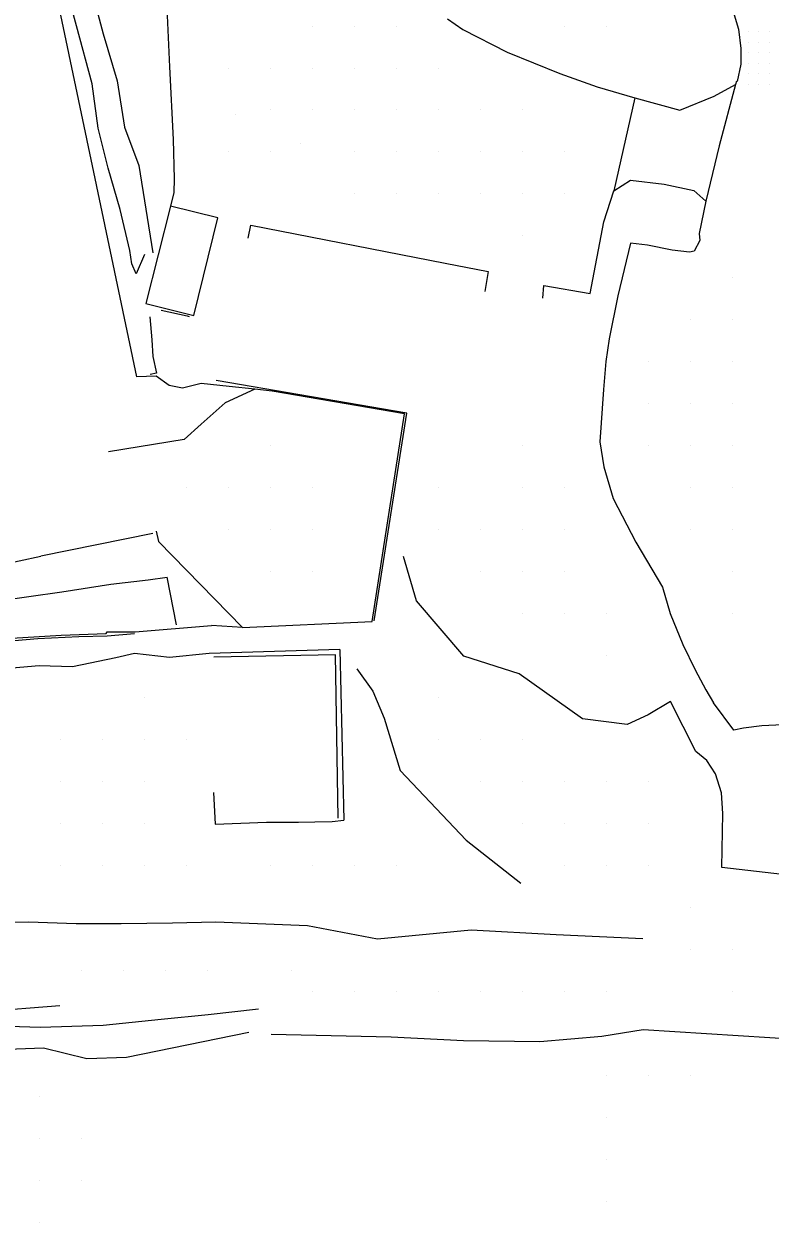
# Model space of a CAD drawing. Extents: x 1762120 to 1766775, y 709485 to 712965.
# Drawn here: x 1764001.2 to 1764179, y 712035.1 to 712320.6 of the extents above; entities that cross this region are included whole.
import ezdxf

# ---------------------------------------------------------------- set-up
doc = ezdxf.new("R2010")
doc.units = 0
for name, color, linetype in [('Exist DTM QL2 LIDAR Elevation Point', 7, 'Continuous'), ('Exist DTM Scan Elevation Point', 7, 'Continuous'), ('Exist Roads EOP', 7, 'Continuous'), ('PH Exist DTM Breakline', 7, 'Continuous')]:
    doc.layers.add(name, color=color, linetype=linetype)

msp = doc.modelspace()

# ---------------------------------------------------------------- linework, layer by layer
at = {"layer": 'Exist DTM QL2 LIDAR Elevation Point'}
for p, q in [((1764069.99, 712320.13), (1764069.99, 712320.13)), ((1764079.99, 712320.13), (1764079.99, 712320.13)), ((1764090, 712320.13), (1764090, 712320.13)), ((1764130, 712320.13), (1764130, 712320.13)), ((1764140, 712320.13), (1764140, 712320.13)), ((1764049.99, 712310.13), (1764049.99, 712310.13)), ((1764059.99, 712310.13), (1764059.99, 712310.13)), ((1764069.99, 712310.13), (1764069.99, 712310.13)), ((1764079.99, 712310.13), (1764079.99, 712310.13)), ((1764090, 712310.13), (1764090, 712310.13)), ((1764100, 712310.13), (1764100, 712310.13)), ((1764051.54, 712299.02), (1764051.54, 712299.02)), ((1764059.99, 712300.13), (1764059.99, 712300.13)), ((1764069.99, 712300.13), (1764069.99, 712300.13)), ((1764079.99, 712300.13), (1764079.99, 712300.13)), ((1764090, 712300.13), (1764090, 712300.13)), ((1764100, 712300.13), (1764100, 712300.13)), ((1764110, 712300.13), (1764110, 712300.13)), ((1764120, 712300.13), (1764120, 712300.13)), ((1764049.99, 712290.13), (1764049.99, 712290.13)), ((1764059.99, 712290.13), (1764059.99, 712290.13)), ((1764066.99, 712292.22), (1764066.99, 712292.22)), ((1764079.99, 712290.13), (1764079.99, 712290.13)), ((1764090, 712290.13), (1764090, 712290.13)), ((1764100, 712290.13), (1764100, 712290.13)), ((1764110, 712290.13), (1764110, 712290.13)), ((1764120, 712290.13), (1764120, 712290.13)), ((1764130, 712290.13), (1764130, 712290.13)), ((1764079.99, 712280.13), (1764079.99, 712280.13)), ((1764090, 712280.13), (1764090, 712280.13)), ((1764100, 712280.13), (1764100, 712280.13)), ((1764110, 712280.13), (1764110, 712280.13)), ((1764120, 712280.13), (1764120, 712280.13)), ((1764130, 712280.13), (1764130, 712280.13)), ((1764120, 712270.13), (1764120, 712270.13)), ((1764170.01, 712260.12), (1764170.01, 712260.12)), ((1764160, 712250.12), (1764160, 712250.12)), ((1764170.01, 712250.12), (1764170.01, 712250.12)), ((1764150, 712240.12), (1764150, 712240.12)), ((1764160, 712240.12), (1764160, 712240.12)), ((1764170.01, 712240.12), (1764170.01, 712240.12)), ((1764150, 712230.12), (1764150, 712230.12)), ((1764160, 712230.12), (1764160, 712230.12)), ((1764170.01, 712230.12), (1764170.01, 712230.12)), ((1764059.99, 712220.12), (1764059.99, 712220.12)), ((1764120, 712220.12), (1764120, 712220.12)), ((1764150, 712220.12), (1764150, 712220.12)), ((1764160, 712220.12), (1764160, 712220.12)), ((1764170.01, 712220.12), (1764170.01, 712220.12)), ((1764039.99, 712210.12), (1764039.99, 712210.12)), ((1764049.99, 712210.12), (1764049.99, 712210.12)), ((1764059.99, 712210.12), (1764059.99, 712210.12)), ((1764069.99, 712210.12), (1764069.99, 712210.12)), ((1764100, 712210.12), (1764100, 712210.12)), ((1764120, 712210.12), (1764120, 712210.12)), ((1764130, 712210.12), (1764130, 712210.12)), ((1764160, 712210.12), (1764160, 712210.12)), ((1764170.01, 712210.12), (1764170.01, 712210.12)), ((1764049.99, 712200.12), (1764049.99, 712200.12)), ((1764059.99, 712200.12), (1764059.99, 712200.12)), ((1764069.99, 712200.12), (1764069.99, 712200.12)), ((1764100, 712200.12), (1764100, 712200.12)), ((1764110, 712200.12), (1764110, 712200.12)), ((1764120, 712200.12), (1764120, 712200.12)), ((1764130, 712200.12), (1764130, 712200.12)), ((1764160, 712200.12), (1764160, 712200.12)), ((1764170.01, 712200.12), (1764170.01, 712200.12)), ((1764059.99, 712190.12), (1764059.99, 712190.12)), ((1764069.99, 712190.12), (1764069.99, 712190.12)), ((1764110, 712190.12), (1764110, 712190.12)), ((1764120, 712190.12), (1764120, 712190.12)), ((1764130, 712190.12), (1764130, 712190.12)), ((1764170.01, 712190.12), (1764170.01, 712190.12)), ((1764120, 712180.11), (1764120, 712180.11)), ((1764130, 712180.11), (1764130, 712180.11)), ((1764140, 712180.11), (1764140, 712180.11)), ((1764170.01, 712180.11), (1764170.01, 712180.11)), ((1764140, 712170.11), (1764140, 712170.11)), ((1764029.99, 712160.11), (1764029.99, 712160.11)), ((1764100, 712160.11), (1764100, 712160.11)), ((1764009.98, 712150.11), (1764009.98, 712150.11)), ((1764019.99, 712150.11), (1764019.99, 712150.11)), ((1764029.99, 712150.11), (1764029.99, 712150.11)), ((1764039.99, 712150.11), (1764039.99, 712150.11)), ((1764100, 712150.11), (1764100, 712150.11)), ((1764110, 712150.11), (1764110, 712150.11)), ((1764120, 712150.11), (1764120, 712150.11)), ((1764009.98, 712140.11), (1764009.98, 712140.11)), ((1764019.99, 712140.11), (1764019.99, 712140.11)), ((1764029.99, 712140.11), (1764029.99, 712140.11)), ((1764110, 712140.11), (1764110, 712140.11)), ((1764120, 712140.11), (1764120, 712140.11)), ((1764130, 712140.11), (1764130, 712140.11)), ((1764140, 712140.11), (1764140, 712140.11)), ((1764150, 712140.11), (1764150, 712140.11)), ((1764009.98, 712130.11), (1764009.98, 712130.11)), ((1764019.99, 712130.11), (1764019.99, 712130.11)), ((1764029.99, 712130.11), (1764029.99, 712130.11)), ((1764120, 712130.11), (1764120, 712130.11)), ((1764130, 712130.11), (1764130, 712130.11)), ((1764140, 712130.11), (1764140, 712130.11)), ((1764150, 712130.11), (1764150, 712130.11)), ((1764009.98, 712120.11), (1764009.98, 712120.11)), ((1764019.99, 712120.11), (1764019.99, 712120.11)), ((1764029.99, 712120.11), (1764029.99, 712120.11)), ((1764039.99, 712120.11), (1764039.99, 712120.11)), ((1764059.99, 712120.11), (1764059.99, 712120.11)), ((1764069.99, 712120.11), (1764069.99, 712120.11)), ((1764079.99, 712120.11), (1764079.99, 712120.11)), ((1764090, 712120.11), (1764090, 712120.11)), ((1764130, 712120.11), (1764130, 712120.11)), ((1764140, 712120.11), (1764140, 712120.11)), ((1764150, 712120.11), (1764150, 712120.11)), ((1764160, 712110.11), (1764160, 712110.11)), ((1764160, 712100.1), (1764160, 712100.1)), ((1764170.01, 712100.1), (1764170.01, 712100.1)), ((1764014.99, 712095.1), (1764014.99, 712095.1)), ((1764024.99, 712095.1), (1764024.99, 712095.1)), ((1764034.99, 712095.1), (1764034.99, 712095.1)), ((1764044.99, 712095.1), (1764044.99, 712095.1)), ((1764064.99, 712095.1), (1764064.99, 712095.1)), ((1764069.99, 712090.1), (1764069.99, 712090.1)), ((1764079.99, 712090.1), (1764079.99, 712090.1)), ((1764090, 712090.1), (1764090, 712090.1)), ((1764100, 712090.1), (1764100, 712090.1)), ((1764110, 712090.1), (1764110, 712090.1)), ((1764120, 712090.1), (1764120, 712090.1)), ((1764130, 712090.1), (1764130, 712090.1)), ((1764140, 712090.1), (1764140, 712090.1)), ((1764170.01, 712090.1), (1764170.01, 712090.1)), ((1764140, 712070.1), (1764140, 712070.1)), ((1764150, 712070.1), (1764150, 712070.1)), ((1764160, 712070.1), (1764160, 712070.1)), ((1764004.98, 712065.1), (1764004.98, 712065.1)), ((1764140, 712060.1), (1764140, 712060.1)), ((1764004.98, 712055.1), (1764004.98, 712055.1)), ((1764014.99, 712055.1), (1764014.99, 712055.1)), ((1764140, 712050.1), (1764140, 712050.1)), ((1764004.98, 712045.1), (1764004.98, 712045.1)), ((1764014.99, 712045.1), (1764014.99, 712045.1)), ((1764140, 712040.1), (1764140, 712040.1)), ((1764004.98, 712035.1), (1764004.98, 712035.1))]:
    msp.add_line(p, q, dxfattribs=at)
at = {"layer": 'Exist DTM Scan Elevation Point'}
for p, q in [((1764173.75, 712318.75), (1764173.75, 712318.75)), ((1764176.25, 712318.75), (1764176.25, 712318.75)), ((1764178.75, 712318.75), (1764178.75, 712318.75)), ((1764173.75, 712316.25), (1764173.75, 712316.25)), ((1764176.25, 712316.25), (1764176.25, 712316.25)), ((1764178.75, 712316.25), (1764178.75, 712316.25)), ((1764173.75, 712313.75), (1764173.75, 712313.75)), ((1764176.25, 712313.75), (1764176.25, 712313.75)), ((1764178.75, 712313.75), (1764178.75, 712313.75)), ((1764173.75, 712311.25), (1764173.75, 712311.25)), ((1764176.25, 712311.25), (1764176.25, 712311.25)), ((1764178.75, 712311.25), (1764178.75, 712311.25)), ((1764173.75, 712308.75), (1764173.75, 712308.75)), ((1764176.25, 712308.75), (1764176.25, 712308.75)), ((1764178.75, 712308.75), (1764178.75, 712308.75)), ((1764173.75, 712306.25), (1764173.75, 712306.25)), ((1764176.25, 712306.25), (1764176.25, 712306.25)), ((1764178.75, 712306.25), (1764178.75, 712306.25))]:
    msp.add_line(p, q, dxfattribs=at)
at = {"layer": 'Exist Roads EOP'}
msp.add_lwpolyline([(1764168.64, 712326.21), (1764170.46, 712322.83), (1764171.44, 712319.41), (1764172.02, 712314.78), (1764171.98, 712311.06), (1764171.11, 712306.92)], dxfattribs=at)
at = {"layer": 'PH Exist DTM Breakline'}
for p, q in [((1764146.71, 712303.05), (1764141.77, 712280.87)), ((1764031.89, 712199.2), (1764005.18, 712193.76)), ((1764032.66, 712199.76), (1764033.25, 712197.31)), ((1764033.25, 712197.31), (1764053.27, 712176.8)), ((1763982.12, 712188.81), (1764005.18, 712193.76)), ((1764037.52, 712177.4), (1764035.28, 712188.76)), ((1764027.69, 712175.79), (1764045.85, 712177.26)), ((1764053.27, 712176.8), (1764045.85, 712177.26)), ((1764076.48, 712171.53), (1764077.42, 712130.9))]:
    msp.add_line(p, q, dxfattribs=at)
for points in [[(1763899.78, 712356.48), (1763906.55, 712364.88), (1763912.15, 712365.7), (1763921.98, 712366.69), (1763933.42, 712365.04), (1763947.27, 712362.86), (1763957.38, 712361.36), (1763970.66, 712359.07), (1763984.44, 712356.48), (1763997.14, 712354.55), (1764004.1, 712353.28), (1764007.33, 712351.86), (1764012.64, 712347.24), (1764015.6, 712341.9), (1764017.31, 712332.4), (1764017.25, 712328.76), (1764020.07, 712318.28), (1764023.41, 712307.06), (1764025.17, 712296.05), (1764028.54, 712286.89), (1764030.25, 712276.52), (1764031.92, 712266.09)], [(1764029.88, 712265.68), (1764027.93, 712261.08), (1764026.86, 712263.45), (1764026.41, 712266.67), (1764024.07, 712276.44), (1764021.25, 712286.22), (1764018.86, 712295.8), (1764017.39, 712306.39), (1764013.69, 712320.19), (1764011.22, 712329.33), (1764009.91, 712335.28), (1764007.78, 712340.77), (1764006.63, 712346.22), (1764005.6, 712349.19)], [(1764056.21, 712233.62), (1764050.07, 712234.26), (1764043.37, 712234.94), (1764038.94, 712233.81), (1764035.74, 712234.45), (1764032.64, 712236.66), (1764028.07, 712236.52), (1764006.62, 712338.66), (1763979.62, 712341.02), (1763957.37, 712342.46), (1763945.32, 712343.42), (1763937.48, 712344.11), (1763934.46, 712344.22), (1763930.1, 712343.38), (1763925.81, 712343.78), (1763921.95, 712343.77), (1763915.67, 712342.79), (1763911.26, 712343.02), (1763906.42, 712342.53)], [(1764064.75, 712330.11), (1764063.05, 712329.54), (1764059.94, 712328.56), (1764055.08, 712328.55), (1764050.46, 712328.86), (1764035.08, 712327.97), (1764035.84, 712310.41), (1764036.72, 712293.08), (1764036.99, 712283.7), (1764036.92, 712280.43), (1764036.12, 712277.18)], [(1764102.14, 712321.86), (1764105.76, 712319.28), (1764116.36, 712313.9), (1764128.85, 712308.83), (1764137.79, 712305.68), (1764146.71, 712303.05)], [(1764146.71, 712303.05), (1764157.45, 712300.06), (1764165.63, 712303.41), (1764170.76, 712306.23)], [(1764170.76, 712306.23), (1764166.86, 712291.56), (1764163.7, 712278.42)], [(1764170.95, 712306.96), (1764170.76, 712306.23)], [(1764141.77, 712280.87), (1764145.72, 712283.43), (1764153.74, 712282.43), (1764160.84, 712280.9), (1764163.7, 712278.42)], [(1764124.81, 712255.29), (1764125.05, 712258.3), (1764136.14, 712256.42), (1764139.4, 712273.47), (1764141.77, 712280.87)], [(1764036.12, 712277.18), (1764030.18, 712254), (1764041.65, 712251.15)], [(1764041.65, 712251.15), (1764047.38, 712274.4), (1764036.12, 712277.18)], [(1764163.7, 712278.42), (1764162.12, 712270.7), (1764162.22, 712269.04), (1764160.9, 712266.51), (1764159.81, 712266.23), (1764155.66, 712266.69), (1764149.79, 712267.9), (1764145.74, 712268.39), (1764142.69, 712255.87), (1764140.61, 712245.61), (1764139.87, 712240.21), (1764139.27, 712233.49), (1764138.39, 712221.05), (1764139.39, 712215.06), (1764141.56, 712207.55), (1764146.96, 712197.16), (1764153.36, 712186.37), (1764155.15, 712180.1), (1764158.16, 712172.7), (1764161.15, 712166.73), (1764163.65, 712161.91), (1764165.52, 712158.82)], [(1764054.61, 712269.61), (1764055.2, 712272.64), (1764101.55, 712263.64), (1764111.79, 712261.61), (1764111.03, 712256.89)], [(1764031.2, 712250.84), (1764031.66, 712245.36), (1764031.91, 712241.36), (1764032.77, 712237.44), (1764031.25, 712237.11)], [(1764033.88, 712252.39), (1764040.04, 712251.03), (1764040.58, 712250.89)], [(1764060.32, 712233.12), (1764056.21, 712233.62), (1764049.1, 712230.37), (1764043.37, 712225.24), (1764039.31, 712221.6), (1764021.33, 712218.67)], [(1764084.66, 712178.39), (1764092.41, 712227.86), (1764047.01, 712235.69)], [(1764053.27, 712176.8), (1764084.13, 712178.21), (1764091.88, 712227.68), (1764060.32, 712233.12)], [(1764262.43, 712108.93), (1764241.6, 712110.31), (1764212.81, 712115.3), (1764196.85, 712116.86), (1764184, 712117.71), (1764167.46, 712119.59), (1764167.76, 712132.49), (1764167.41, 712137.36), (1764165.97, 712141.92), (1764163.87, 712145.07), (1764161.31, 712147.22), (1764155.27, 712159.16), (1764149.91, 712155.99), (1764144.91, 712153.64), (1764134.27, 712154.99), (1764119.18, 712165.77), (1764106.02, 712169.98), (1764094.68, 712183.18), (1764091.59, 712193.68)], [(1763986.53, 712181.99), (1764010.17, 712185.32), (1764021.84, 712187.09), (1764030.77, 712188.13), (1764035.28, 712188.76)], [(1764228.98, 712183.94), (1764227.61, 712177.65), (1764226.57, 712166.4), (1764225.69, 712157.3), (1764225.74, 712150.02), (1764196.77, 712152.9), (1764182.03, 712153.61), (1764176.98, 712153.39), (1764172.65, 712152.79), (1764170.34, 712152.31), (1764165.52, 712158.82)], [(1764020.74, 712175.34), (1764021.02, 712175.74), (1764027.69, 712175.79)], [(1763943.06, 712173.36), (1763953.23, 712170.56), (1763957.66, 712170.95), (1763967.32, 712171.59), (1763975.41, 712172.11), (1763982.18, 712172.71), (1763988.61, 712172.95), (1763994.26, 712173.31), (1764004.49, 712174.18), (1764014.23, 712174.61), (1764021.03, 712174.78), (1764027.49, 712175.39)], [(1763980.59, 712173.13), (1763985.07, 712173.44), (1764010, 712175), (1764020.74, 712175.34)], [(1764076.48, 712171.53), (1764045.29, 712170.61), (1764035.88, 712169.62), (1764027.55, 712170.58), (1764023.04, 712169.54), (1764012.74, 712167.45), (1764004.78, 712167.68), (1763998.34, 712167.06), (1763993.85, 712165.44), (1763984.9, 712166.16), (1763979.28, 712165.85), (1763972.34, 712163.2), (1763968.5, 712163.87), (1763961.61, 712164.22), (1763954.85, 712164.44), (1763947.1, 712164.46), (1763942.55, 712164.26), (1763940.45, 712163.89)], [(1764076.08, 712131.36), (1764075.39, 712170.26), (1764046.39, 712169.75)], [(1764080.49, 712166.91), (1764084.3, 712161.58), (1764086.98, 712155.2), (1764090.84, 712142.67), (1764106.57, 712126.13), (1764119.55, 712115.86)], [(1764046.32, 712137.5), (1764046.72, 712129.89), (1764059.01, 712130.39), (1764066.6, 712130.41), (1764070.48, 712130.45), (1764074.59, 712130.53), (1764077.42, 712130.9)], [(1763966.64, 712106.22), (1763985.73, 712106.26), (1764002.24, 712106.61), (1764013.65, 712106.22), (1764024.34, 712106.26), (1764036.54, 712106.44), (1764046.91, 712106.68), (1764068.73, 712105.8), (1764085.4, 712102.58), (1764107.78, 712104.71), (1764128.02, 712103.66), (1764148.66, 712102.65)], [(1763945.29, 712083.91), (1763952.95, 712085.59), (1763960.46, 712084.81), (1763969.06, 712084.37), (1763980.64, 712085.04), (1763991.43, 712085.28), (1764009.72, 712086.67)], [(1763987.39, 712082.08), (1764005.1, 712081.52), (1764020.05, 712081.99), (1764033.84, 712083.43), (1764045.09, 712084.59), (1764057.1, 712085.89)], [(1764060.12, 712079.86), (1764088.7, 712079.2), (1764105.94, 712078.35), (1764124.13, 712078.09), (1764138.85, 712079.38), (1764148.72, 712080.96), (1764194.01, 712078.09), (1764237.99, 712084.56), (1764265.04, 712082.65)], [(1764054.76, 712080.3), (1764025.58, 712074.32), (1764016.18, 712073.99), (1764005.83, 712076.57), (1763999.36, 712076.26), (1763990.58, 712075.19), (1763969.69, 712077.45), (1763961.02, 712078.45), (1763952.15, 712081.43)]]:
    msp.add_lwpolyline(points, dxfattribs=at)

doc.saveas('drawing.dxf')
